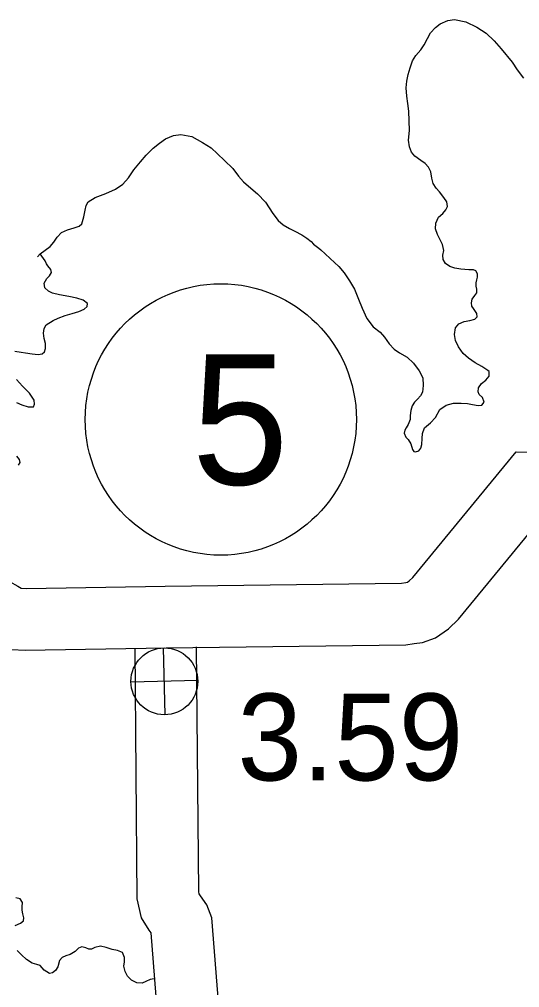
# Model space of a CAD drawing. Extents: x -939622 to -934222, y 1383701 to 1385301.
# Drawn here: x -936499.49 to -936492.18, y 1384665.88 to 1384680.01 of the extents above; entities that cross this region are included whole.
import ezdxf

# ---------------------------------------------------------------- set-up
doc = ezdxf.new("R2010")
doc.units = 0
for name, color, linetype in [('Level 10', 7, 'Continuous'), ('Level 25', 7, 'Continuous'), ('Level 26', 7, 'Continuous'), ('Level 27', 7, 'Continuous'), ('Level 9', 7, 'Continuous')]:
    doc.layers.add(name, color=color, linetype=linetype)

msp = doc.modelspace()

# ---------------------------------------------------------------- linework, layer by layer
at = {"layer": 'Level 10'}
for points in [[(-936502.949, 1384673.399), (-936502.932, 1384672.787), (-936502.928, 1384672.732), (-936502.9, 1384672.698), (-936502.224, 1384671.87), (-936500.588, 1384671.967), (-936500.39, 1384671.985), (-936500.229, 1384671.986), (-936499.981, 1384671.97), (-936499.77, 1384671.888), (-936499.632, 1384671.808), (-936499.509, 1384671.739), (-936499.461, 1384671.709), (-936499.457, 1384671.708), (-936499.384, 1384671.703), (-936497.36, 1384671.737), (-936493.907, 1384671.783), (-936493.844, 1384671.791), (-936493.821, 1384671.795), (-936493.794, 1384671.813), (-936493.74, 1384671.866), (-936492.232, 1384673.699), (-936487.825, 1384673.598)], [(-936499.602, 1384670.815), (-936499.404, 1384670.803), (-936497.346, 1384670.837), (-936493.844, 1384670.884), (-936493.722, 1384670.899), (-936493.599, 1384670.918), (-936493.409, 1384670.985), (-936493.221, 1384671.115), (-936493.077, 1384671.255), (-936491.815, 1384672.789)], [(-936497.036, 1384660.001), (-936497.564, 1384666.682), (-936497.591, 1384666.721), (-936497.705, 1384666.898), (-936497.767, 1384667.174), (-936497.799, 1384670.835)], [(-936496.144, 1384660.147), (-936496.678, 1384666.898), (-936496.75, 1384667.088), (-936496.842, 1384667.22), (-936496.861, 1384667.25), (-936496.868, 1384667.278), (-936496.899, 1384670.851)]]:
    msp.add_lwpolyline(points, dxfattribs=at)
at = {"layer": 'Level 26'}
for p, q in [((-936497.359, 1384669.861), (-936497.381, 1384670.837)), ((-936496.882, 1384670.36), (-936497.858, 1384670.338))]:
    msp.add_line(p, q, dxfattribs=at)
msp.add_circle((-936497.37, 1384670.349), 0.488, dxfattribs=at)
at = {"layer": 'Level 27'}
msp.add_circle((-936496.546, 1384674.169), 1.98, dxfattribs=at)
at = {"layer": 'Level 9'}
for points in [[(-936493.307, 1384676.723), (-936493.383, 1384676.866), (-936493.409, 1384676.949), (-936493.405, 1384677.034), (-936493.365, 1384677.119), (-936493.303, 1384677.174), (-936493.259, 1384677.227), (-936493.234, 1384677.275), (-936493.247, 1384677.344), (-936493.288, 1384677.406), (-936493.353, 1384677.489), (-936493.399, 1384677.545), (-936493.443, 1384677.613), (-936493.463, 1384677.688), (-936493.48, 1384677.781), (-936493.512, 1384677.852), (-936493.561, 1384677.905), (-936493.625, 1384677.946), (-936493.714, 1384678.01), (-936493.761, 1384678.069), (-936493.793, 1384678.149), (-936493.807, 1384678.245), (-936493.792, 1384678.384), (-936493.799, 1384678.667), (-936493.817, 1384678.78), (-936493.832, 1384678.885), (-936493.841, 1384679.008), (-936493.831, 1384679.105), (-936493.81, 1384679.202), (-936493.779, 1384679.299), (-936493.748, 1384679.399), (-936493.696, 1384679.481), (-936493.626, 1384679.561), (-936493.577, 1384679.634), (-936493.528, 1384679.726), (-936493.482, 1384679.811), (-936493.412, 1384679.888), (-936493.342, 1384679.941), (-936493.229, 1384679.989), (-936493.133, 1384680.006), (-936492.97, 1384679.971), (-936492.809, 1384679.894), (-936492.672, 1384679.807), (-936492.552, 1384679.695), (-936492.45, 1384679.574), (-936492.292, 1384679.383), (-936492.22, 1384679.27), (-936492.127, 1384679.146)], [(-936499.221, 1384676.542), (-936499.183, 1384676.585), (-936499.113, 1384676.641), (-936499.039, 1384676.694), (-936498.987, 1384676.758), (-936498.937, 1384676.831), (-936498.873, 1384676.896), (-936498.787, 1384676.937), (-936498.686, 1384676.967), (-936498.617, 1384676.987), (-936498.576, 1384677.024), (-936498.548, 1384677.127), (-936498.527, 1384677.223), (-936498.511, 1384677.29), (-936498.482, 1384677.345), (-936498.381, 1384677.407), (-936498.227, 1384677.465), (-936498.084, 1384677.529), (-936497.978, 1384677.604), (-936497.896, 1384677.693), (-936497.815, 1384677.812), (-936497.719, 1384677.926), (-936497.634, 1384678.024), (-936497.535, 1384678.126), (-936497.444, 1384678.2), (-936497.352, 1384678.262), (-936497.239, 1384678.31), (-936497.128, 1384678.325), (-936496.969, 1384678.299), (-936496.813, 1384678.209), (-936496.688, 1384678.131), (-936496.593, 1384678.043), (-936496.492, 1384677.949), (-936496.372, 1384677.832), (-936496.288, 1384677.719), (-936496.217, 1384677.637), (-936496.11, 1384677.546), (-936496.009, 1384677.461), (-936495.892, 1384677.341), (-936495.838, 1384677.255), (-936495.785, 1384677.172), (-936495.708, 1384677.072), (-936495.634, 1384677.007), (-936495.543, 1384676.955), (-936495.464, 1384676.918), (-936495.364, 1384676.863), (-936495.29, 1384676.814), (-936495.229, 1384676.767), (-936495.195, 1384676.729), (-936495.116, 1384676.668)], [(-936495.116, 1384676.668), (-936495.087, 1384676.644), (-936495.022, 1384676.586), (-936494.951, 1384676.519), (-936494.822, 1384676.402), (-936494.744, 1384676.308), (-936494.666, 1384676.19), (-936494.596, 1384676.069), (-936494.535, 1384675.924), (-936494.481, 1384675.793), (-936494.413, 1384675.641), (-936494.32, 1384675.521), (-936494.219, 1384675.442), (-936494.154, 1384675.369), (-936494.088, 1384675.275), (-936494.016, 1384675.193), (-936493.937, 1384675.141), (-936493.824, 1384675.078), (-936493.732, 1384674.993), (-936493.648, 1384674.878), (-936493.597, 1384674.775), (-936493.59, 1384674.664), (-936493.6, 1384674.567), (-936493.628, 1384674.515), (-936493.675, 1384674.466), (-936493.718, 1384674.422), (-936493.753, 1384674.367), (-936493.769, 1384674.298), (-936493.779, 1384674.228), (-936493.783, 1384674.168), (-936493.808, 1384674.098), (-936493.837, 1384674.046), (-936493.857, 1384674.013), (-936493.87, 1384673.97), (-936493.842, 1384673.911), (-936493.808, 1384673.876), (-936493.773, 1384673.814), (-936493.747, 1384673.733), (-936493.725, 1384673.704), (-936493.704, 1384673.695), (-936493.656, 1384673.712), (-936493.627, 1384673.752), (-936493.611, 1384673.803), (-936493.607, 1384673.89), (-936493.6, 1384673.963), (-936493.57, 1384674.048), (-936493.485, 1384674.122), (-936493.409, 1384674.2), (-936493.349, 1384674.313), (-936493.255, 1384674.378), (-936493.148, 1384674.408), (-936493.034, 1384674.406), (-936492.944, 1384674.402), (-936492.872, 1384674.386), (-936492.79, 1384674.373), (-936492.734, 1384674.378), (-936492.702, 1384674.421), (-936492.725, 1384674.49), (-936492.771, 1384674.533), (-936492.79, 1384674.572), (-936492.783, 1384674.629), (-936492.737, 1384674.694), (-936492.678, 1384674.743), (-936492.629, 1384674.802), (-936492.628, 1384674.871), (-936492.649, 1384674.886), (-936492.735, 1384674.94), (-936492.832, 1384674.998), (-936492.93, 1384675.064), (-936493.007, 1384675.134), (-936493.073, 1384675.228), (-936493.117, 1384675.32), (-936493.135, 1384675.407), (-936493.12, 1384675.504), (-936493.071, 1384675.565), (-936492.993, 1384675.597), (-936492.91, 1384675.615), (-936492.836, 1384675.635), (-936492.801, 1384675.669), (-936492.808, 1384675.717), (-936492.858, 1384675.787), (-936492.88, 1384675.82), (-936492.884, 1384675.871), (-936492.874, 1384675.925), (-936492.836, 1384675.977), (-936492.805, 1384676.017), (-936492.806, 1384676.069), (-936492.816, 1384676.113), (-936492.815, 1384676.164), (-936492.807, 1384676.204), (-936492.799, 1384676.243), (-936492.798, 1384676.294), (-936492.823, 1384676.339), (-936492.856, 1384676.353), (-936492.922, 1384676.351), (-936493.042, 1384676.362), (-936493.127, 1384676.375), (-936493.202, 1384676.4), (-936493.264, 1384676.446), (-936493.298, 1384676.503), (-936493.306, 1384676.568)], [(-936493.306, 1384676.568), (-936493.29, 1384676.632), (-936493.307, 1384676.723)], [(-936498.544, 1384675.78), (-936498.5, 1384675.818), (-936498.495, 1384675.86), (-936498.554, 1384675.912), (-936498.647, 1384675.94), (-936498.768, 1384675.963), (-936498.901, 1384675.987), (-936499.003, 1384676.014), (-936499.064, 1384676.042), (-936499.116, 1384676.092), (-936499.124, 1384676.158), (-936499.087, 1384676.228), (-936499.046, 1384676.265), (-936499.018, 1384676.314), (-936499.028, 1384676.356), (-936499.072, 1384676.409), (-936499.094, 1384676.441), (-936499.11, 1384676.483), (-936499.183, 1384676.585)], [(-936499.555, 1384675.166), (-936499.464, 1384675.15), (-936499.398, 1384675.14), (-936499.302, 1384675.125), (-936499.214, 1384675.118), (-936499.155, 1384675.129), (-936499.123, 1384675.154), (-936499.106, 1384675.205), (-936499.108, 1384675.277), (-936499.125, 1384675.349), (-936499.136, 1384675.43), (-936499.126, 1384675.496), (-936499.098, 1384675.548), (-936498.995, 1384675.611), (-936498.921, 1384675.646), (-936498.817, 1384675.685), (-936498.716, 1384675.715), (-936498.621, 1384675.745), (-936498.544, 1384675.78)], [(-936499.53, 1384674.415), (-936499.454, 1384674.381), (-936499.361, 1384674.356), (-936499.312, 1384674.352), (-936499.283, 1384674.356), (-936499.266, 1384674.395), (-936499.27, 1384674.449), (-936499.339, 1384674.552), (-936499.441, 1384674.655), (-936499.531, 1384674.751)], [(-936499.501, 1384673.505), (-936499.478, 1384673.541), (-936499.488, 1384673.586), (-936499.523, 1384673.636)], [(-936499.548, 1384666.785), (-936499.471, 1384666.82), (-936499.43, 1384666.854), (-936499.422, 1384666.899), (-936499.436, 1384666.959), (-936499.449, 1384667.01), (-936499.445, 1384667.061), (-936499.444, 1384667.124), (-936499.475, 1384667.174), (-936499.538, 1384667.191)], [(-936497.52, 1384666.008), (-936497.579, 1384666.001), (-936497.641, 1384665.97), (-936497.697, 1384665.947), (-936497.772, 1384665.951), (-936497.849, 1384665.991), (-936497.91, 1384666.046), (-936497.945, 1384666.114), (-936497.962, 1384666.192), (-936497.955, 1384666.258), (-936497.954, 1384666.319), (-936497.983, 1384666.393), (-936498.053, 1384666.424), (-936498.134, 1384666.437), (-936498.219, 1384666.464), (-936498.304, 1384666.486), (-936498.387, 1384666.466), (-936498.437, 1384666.443), (-936498.473, 1384666.442), (-936498.516, 1384666.462), (-936498.576, 1384666.478), (-936498.624, 1384666.459), (-936498.673, 1384666.409)], [(-936498.673, 1384666.409), (-936498.744, 1384666.362), (-936498.809, 1384666.343), (-936498.863, 1384666.32), (-936498.903, 1384666.277), (-936498.928, 1384666.186), (-936498.959, 1384666.131), (-936499.006, 1384666.096), (-936499.048, 1384666.089), (-936499.124, 1384666.138), (-936499.186, 1384666.203), (-936499.235, 1384666.219), (-936499.301, 1384666.238), (-936499.384, 1384666.293), (-936499.455, 1384666.36), (-936499.522, 1384666.425)]]:
    msp.add_lwpolyline(points, dxfattribs=at)

# ---------------------------------------------------------------- texts
at = {"layer": 'Level 25'}
msp.add_text('3.59', height=1.2672, dxfattribs=at).set_placement((-936496.303, 1384668.904))
at = {"layer": 'Level 27'}
msp.add_text('5', height=1.901, dxfattribs=at).set_placement((-936496.971, 1384673.219))

doc.saveas('drawing.dxf')
